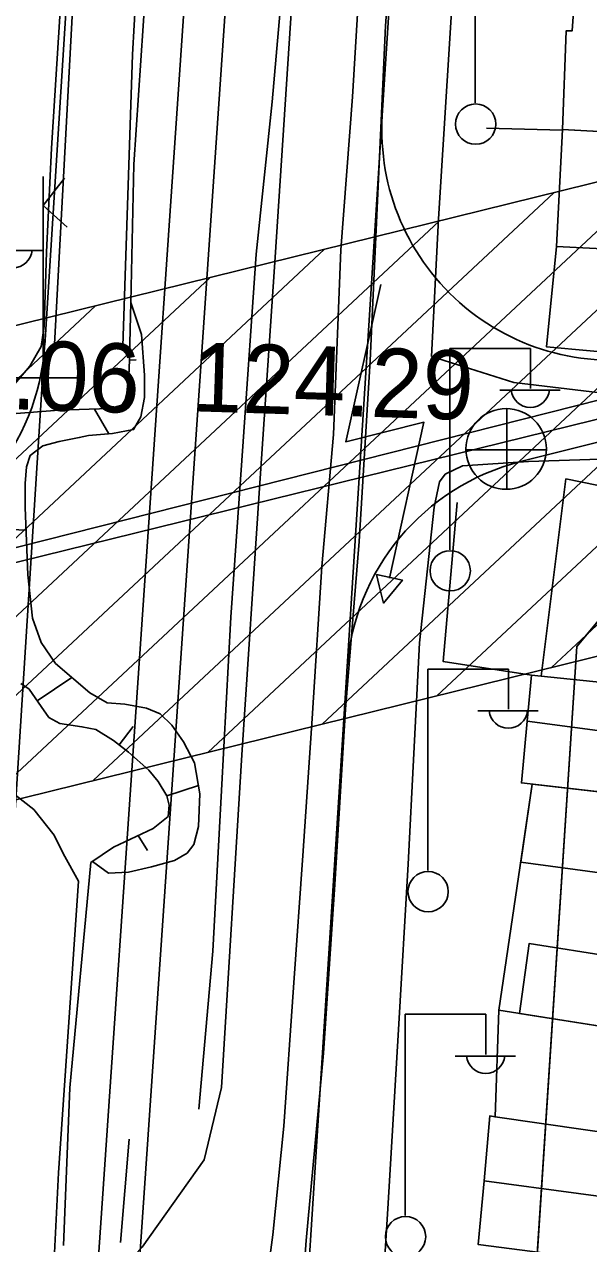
# Model space of a CAD drawing. Extents: x 417997 to 421451, y 4451742 to 4455216.
# Drawn here: x 420047.3 to 420096.3, y 4452673.8 to 4452779.7 of the extents above; entities that cross this region are included whole.
import ezdxf

# ---------------------------------------------------------------- set-up
doc = ezdxf.new("R2010")
doc.units = 0
for name, color, linetype in [('ADAKENARI', 7, 'Continuous'), ('B_Mesken', 7, 'Continuous'), ('B_Teras', 7, 'Continuous'), ('Hat_ENH', 7, 'Continuous'), ('KALDIRIM', 7, 'Continuous'), ('PL_TURZM', 7, 'Continuous'), ('RAYLI_TOPLU_TAŞIMA_HATTI', 7, 'Continuous'), ('S_Elektrik_Diregi', 7, 'Continuous'), ('S_Kara_Demy_Trafik_Sinyal', 7, 'Continuous'), ('S_Rogar_Kapagi', 7, 'Continuous'), ('S_Serare', 7, 'Continuous'), ('Sev_Sevalti', 7, 'Continuous'), ('Sev_Sevustu', 7, 'Continuous'), ('Sev_Tarama', 7, 'Continuous'), ('Sinir_Duvar_tek_tarafa_ait', 7, 'Continuous'), ('Sinir_Ist_Duvari', 7, 'Continuous'), ('TA_ENH_154', 7, 'Continuous'), ('TA_ENH_KORUMA', 7, 'Continuous'), ('TA_ENH_TARAMA', 7, 'Continuous'), ('TR_TİC_TURIZM_K', 7, 'Continuous'), ('Y_Kot_Noktasi', 7, 'Continuous'), ('Y_Yol_Kotu', 7, 'Continuous'), ('Yol_Insaat', 7, 'Continuous'), ('Yol_Sose', 7, 'Continuous')]:
    doc.layers.add(name, color=color, linetype=linetype)

msp = doc.modelspace()

# ---------------------------------------------------------------- linework, layer by layer
at = {"layer": 'ADAKENARI'}
for p, q in [((420095.3, 4452725.67), (420100.48, 4452731.87)), ((420095.3, 4452725.67), (420100.48, 4452731.87)), ((420091.32, 4452664.72), (420095.3, 4452725.67)), ((420091.32, 4452664.72), (420095.3, 4452725.67))]:
    msp.add_line(p, q, dxfattribs=at)
at = {"layer": 'B_Mesken'}
for points in [[(420094.04, 4452770.58), (420094.35, 4452779.14), (420094.87, 4452779.14), (420095.07, 4452781.65), (420094.56, 4452781.68), (420095, 4452790.31), (420110.22, 4452789.67), (420109.34, 4452769.74)], [(420093.51, 4452760.41), (420094.04, 4452770.58), (420110.01, 4452769.7), (420110.02, 4452768.17), (420108.84, 4452768.29), (420108.47, 4452760.62), (420104.51, 4452760.97), (420104.42, 4452759.87)], [(420093.51, 4452760.41), (420092.64, 4452751.7), (420104.03, 4452750.66), (420104.42, 4452759.87)], [(420092.2, 4452723.07), (420094.34, 4452740.21), (420115.32, 4452735.94), (420114.13, 4452720.78), (420112.36, 4452720.99)], [(420090.96, 4452719.16), (420091.34, 4452723.16), (420112.36, 4452720.99), (420112.23, 4452716.99), (420110.72, 4452717.08), (420110.57, 4452711.49), (420090.47, 4452713.81)], [(420109.49, 4452711.62), (420105.89, 4452691.31), (420088.5, 4452694.07), (420091.42, 4452713.7)], [(420088.19, 4452684.78), (420088.5, 4452694.07), (420104.82, 4452691.48), (420104.08, 4452682.51)], [(420104.08, 4452682.51), (420103.62, 4452677.03), (420087.24, 4452679.24), (420087.72, 4452684.87), (420088.19, 4452684.78)], [(420103.62, 4452677.03), (420103.35, 4452671.55), (420086.72, 4452673.69), (420087.24, 4452679.24)]]:
    msp.add_lwpolyline(points, close=True, dxfattribs=at)
at = {"layer": 'B_Teras'}
for points in [[(420090.96, 4452719.16), (420090.47, 4452713.81), (420110.57, 4452711.49), (420110.72, 4452717.08), (420105.36, 4452717.25)], [(420108.23, 4452704.51), (420090.41, 4452706.91), (420091.42, 4452713.7), (420109.49, 4452711.62), (420108.66, 4452706.94)], [(420090.31, 4452693.78), (420091.15, 4452699.86), (420105.81, 4452697.54), (420104.82, 4452691.48)]]:
    msp.add_lwpolyline(points, close=True, dxfattribs=at)
at = {"layer": 'Hat_ENH'}
msp.add_lwpolyline([(419957.33, 4452711.68), (420216.79, 4452777.34)], dxfattribs=at)
at = {"layer": 'KALDIRIM'}
for p, q in [((420101.75, 4453138.55), (420078.39, 4452771.79)), ((420101.75, 4453138.55), (420078.39, 4452771.79)), ((420056.83, 4452873.86), (420049.06, 4452751.85)), ((420056.83, 4452873.86), (420049.06, 4452751.85)), ((420078.39, 4452771.79), (420075.16, 4452721.16)), ((420078.39, 4452771.79), (420075.16, 4452721.16)), ((420090.4, 4452741.72), (420149.31, 4452756.51)), ((420090.4, 4452741.72), (420149.31, 4452756.51)), ((420049.14, 4452753.04), (420045.79, 4452700.44)), ((420049.14, 4452753.04), (420045.79, 4452700.44)), ((420075.16, 4452721.16), (420069.93, 4452639)), ((420075.16, 4452721.16), (420069.93, 4452639))]:
    msp.add_line(p, q, dxfattribs=at)
for centre, start, end in [((420098.35, 4452770.52), 176.3547, 284.1002), ((420098.35, 4452770.52), 176.3547, 284.1002), ((420029.1, 4452753.13), 284.1002, 356.3547), ((420029.1, 4452753.13), 284.1002, 356.3547), ((420095.28, 4452722.32), 104.1002, 176.3547), ((420095.28, 4452722.32), 104.1002, 176.3547)]:
    msp.add_arc(centre, 20, start, end, dxfattribs=at)
at = {"layer": 'PL_TURZM'}
msp.add_lwpolyline([(420100.48, 4452731.87), (420095.3, 4452725.67), (420091.33, 4452664.89), (420091.32, 4452664.81), (420091.32, 4452664.72), (420090.39, 4452649.46), (420089.94, 4452628.86), (420091.13, 4452599.18), (420093.03, 4452576.93), (420100.03, 4452536.75)], dxfattribs=at)
msp.add_lwpolyline([(420100.48, 4452731.87), (420095.3, 4452725.67), (420091.33, 4452664.89), (420091.32, 4452664.81), (420091.32, 4452664.72), (420090.39, 4452649.46), (420089.94, 4452628.86), (420091.13, 4452599.18), (420093.03, 4452576.93), (420100.03, 4452536.75)], dxfattribs=at)
at = {"layer": 'RAYLI_TOPLU_TAŞIMA_HATTI'}
for p, q in [((420053.37, 4452667.5), (420077.52, 4453019.4)), ((420053.37, 4452667.5), (420077.52, 4453019.4)), ((420057.27, 4452671.86), (420081.13, 4453019.42)), ((420057.27, 4452671.86), (420081.13, 4453019.42))]:
    msp.add_line(p, q, dxfattribs=at)
at = {"layer": 'S_Elektrik_Diregi'}
for p, q in [((420086.46, 4452772.88), (420086.46, 4452790.38)), ((420043.65, 4452760.06), (420048.9, 4452760.06)), ((420084.25, 4452734.06), (420084.25, 4452751.56)), ((420084.25, 4452751.56), (420091.25, 4452751.56)), ((420091.25, 4452748.06), (420091.25, 4452751.56)), ((420088.59, 4452747.92), (420093.84, 4452747.92)), ((420082.34, 4452706.2), (420082.34, 4452723.7)), ((420082.34, 4452723.7), (420089.34, 4452723.7)), ((420089.34, 4452720.2), (420089.34, 4452723.7)), ((420086.68, 4452720.06), (420091.93, 4452720.06)), ((420080.37, 4452676.21), (420080.37, 4452693.71)), ((420080.37, 4452693.71), (420087.37, 4452693.71)), ((420087.37, 4452690.21), (420087.37, 4452693.71)), ((420084.71, 4452690.07), (420089.96, 4452690.07))]:
    msp.add_line(p, q, dxfattribs=at)
for centre in [(420086.5, 4452771.04), (420084.29, 4452732.23), (420082.37, 4452704.36), (420080.41, 4452674.38)]:
    msp.add_circle(centre, 1.75, dxfattribs=at)
for centre in [(420046.31, 4452760.21), (420091.25, 4452748.08), (420089.34, 4452720.21), (420087.37, 4452690.22)]:
    msp.add_arc(centre, 1.66, 184.8384, 355.1464, dxfattribs=at)
at = {"layer": 'S_Kara_Demy_Trafik_Sinyal'}
for p, q in [((420048.93, 4452749), (420048.93, 4452766.5)), ((420050.79, 4452766.35), (420048.93, 4452763.97)), ((420048.93, 4452763.97), (420051.01, 4452762.1)), ((420045.43, 4452749), (420052.43, 4452749))]:
    msp.add_line(p, q, dxfattribs=at)
at = {"layer": 'S_Rogar_Kapagi'}
for p, q in [((420089.2, 4452739.29), (420089.2, 4452746.29)), ((420085.63, 4452742.75), (420092.63, 4452742.75))]:
    msp.add_line(p, q, dxfattribs=at)
msp.add_circle((420089.15, 4452742.82), 3.5, dxfattribs=at)
at = {"layer": 'S_Serare'}
msp.add_lwpolyline([(420078.25, 4452757.12), (420075.21, 4452743.44), (420082, 4452745.14), (420079.01, 4452731.58)], dxfattribs=at)
msp.add_lwpolyline([(420077.88, 4452731.91), (420080.13, 4452731.43), (420078.5, 4452729.43), (420078.13, 4452730.93)], close=True, dxfattribs=at)
at = {"layer": 'Sev_Sevalti'}
msp.add_lwpolyline([(420053.22, 4452706.98), (420054.6, 4452705.96), (420056.33, 4452706.06), (420058.33, 4452706.5), (420060.34, 4452707.07), (420061.45, 4452707.71), (420062.01, 4452708.44), (420062.43, 4452710.01), (420062.53, 4452712.85), (420062.08, 4452715.55), (420061.11, 4452717.36), (420060.1, 4452718.82), (420059.08, 4452719.8), (420057.91, 4452720.3), (420056.02, 4452720.64), (420054.5, 4452720.77), (420052.97, 4452721.63), (420050.01, 4452724.19), (420048.77, 4452726.01), (420047.99, 4452728.12), (420047.61, 4452731.87), (420047.38, 4452737.73), (420047.38, 4452739.81), (420047.47, 4452741.26), (420047.81, 4452742.25), (420048.91, 4452743.1), (420050.32, 4452743.48), (420052.07, 4452743.81), (420052.87, 4452743.98), (420054.94, 4452744.17), (420056.79, 4452744.5), (420057.41, 4452745.62), (420057.72, 4452747.28), (420057.74, 4452749.24), (420057.46, 4452752.77), (420056.54, 4452755.54)], dxfattribs=at)
at = {"layer": 'Sev_Sevustu'}
for points in [[(420056.54, 4452755.54), (420056.39, 4452749.62), (420056.21, 4452747.7), (420056.06, 4452747.09), (420055.75, 4452746.63), (420054.7, 4452746.32), (420050.3, 4452746.2), (420047.72, 4452746), (420046.2, 4452745.88)], [(420046.99, 4452722.45), (420047.71, 4452721.96), (420048.75, 4452720.45), (420049.42, 4452719.49), (420050.38, 4452718.96), (420052.29, 4452718.68), (420053.5, 4452718.44), (420055.05, 4452717.5), (420056.34, 4452716.47), (420058.11, 4452714.9), (420058.92, 4452713.93), (420059.68, 4452712.69), (420059.87, 4452711.87), (420059.78, 4452710.9), (420058.49, 4452709.84), (420055.05, 4452708.22), (420053.07, 4452706.89)]]:
    msp.add_lwpolyline(points, dxfattribs=at)
at = {"layer": 'Sev_Tarama'}
for p, q in [((420056.41, 4452750.53), (420057.02, 4452750.56)), ((420053.38, 4452746.28), (420054.63, 4452744.14)), ((420044.31, 4452735.92), (420047.46, 4452735.75)), ((420048.41, 4452720.93), (420051.43, 4452722.96)), ((420055.52, 4452717.12), (420056.74, 4452718.7)), ((420059.68, 4452712.69), (420062.41, 4452713.58)), ((420057.18, 4452709.23), (420057.98, 4452707.93))]:
    msp.add_line(p, q, dxfattribs=at)
at = {"layer": 'Sinir_Duvar_tek_tarafa_ait'}
msp.add_lwpolyline([(420087.44, 4452770.68), (420094.04, 4452770.52)], dxfattribs=at)
at = {"layer": 'Sinir_Ist_Duvari'}
for points in [[(420062.46, 4452685.46), (420063.68, 4452699.18), (420064.43, 4452713.15), (420065.23, 4452728.19), (420066.31, 4452743.46), (420067.43, 4452759.73), (420068.82, 4452772.99), (420070.28, 4452789.55), (420072.14, 4452818.34)], [(420060.43, 4452816.41), (420059.15, 4452801.68), (420058.01, 4452785.64), (420056.82, 4452767.52), (420056.54, 4452755.54)], [(420084.9, 4452738.17), (420083.69, 4452724.35), (420091.34, 4452723.16)], [(420053.07, 4452706.89), (420051.26, 4452687.31), (420050.7, 4452673.6)], [(420055.65, 4452673.87), (420056.39, 4452682.84)]]:
    msp.add_lwpolyline(points, dxfattribs=at)
at = {"layer": 'TA_ENH_154'}
msp.add_lwpolyline([(421244.23, 4452871.73), (420603.45, 4452866.93), (420104.11, 4452747.15), (419709.07, 4452649.72), (419353.3, 4452559.56), (419284.53, 4452601.29), (419287.68, 4452599.87), (419484.08, 4452691.72), (419833.95, 4454863.94), (419862.83, 4455014.24)], dxfattribs=at)
msp.add_lwpolyline([(421244.23, 4452871.73), (420603.45, 4452866.93), (420104.11, 4452747.15), (419709.07, 4452649.72), (419353.3, 4452559.56), (419284.53, 4452601.29), (419287.68, 4452599.87), (419484.08, 4452691.72), (419833.95, 4454863.94), (419862.83, 4455014.24)], dxfattribs=at)
at = {"layer": 'TA_ENH_KORUMA'}
msp.add_lwpolyline([(419883.15, 4455014.02), (419853.65, 4454860.46), (419502.14, 4452678.09), (419329.55, 4452597.37), (419356.51, 4452581.01), (419704.22, 4452669.12), (420099.38, 4452766.58), (420601.01, 4452886.92), (421244.44, 4452891.74)], dxfattribs=at)
msp.add_lwpolyline([(419883.15, 4455014.02), (419853.65, 4454860.46), (419502.14, 4452678.09), (419329.55, 4452597.37), (419356.51, 4452581.01), (419704.22, 4452669.12), (420099.38, 4452766.58), (420601.01, 4452886.92), (421244.44, 4452891.74)], dxfattribs=at)
at = {"layer": 'TA_ENH_TARAMA'}
for p, q in [((420093.08, 4452723.82), (420152.45, 4452779.31)), ((420093.08, 4452723.82), (420152.45, 4452779.31)), ((420083.13, 4452721.37), (420142.6, 4452776.95)), ((420083.13, 4452721.37), (420142.6, 4452776.95)), ((420073.18, 4452718.92), (420132.74, 4452774.58)), ((420073.18, 4452718.92), (420132.74, 4452774.58)), ((420063.23, 4452716.46), (420122.89, 4452772.22)), ((420063.23, 4452716.46), (420122.89, 4452772.22)), ((420053.28, 4452714.01), (420113.04, 4452769.86)), ((420053.28, 4452714.01), (420113.04, 4452769.86)), ((420043.33, 4452711.56), (420103.19, 4452767.49)), ((420043.33, 4452711.56), (420103.19, 4452767.49)), ((420033.38, 4452709.1), (420093.28, 4452765.08)), ((420033.38, 4452709.1), (420093.28, 4452765.08)), ((420023.43, 4452706.65), (420083.33, 4452762.62)), ((420023.43, 4452706.65), (420083.33, 4452762.62)), ((420013.49, 4452704.19), (420073.38, 4452760.17)), ((420013.49, 4452704.19), (420073.38, 4452760.17)), ((420003.54, 4452701.74), (420063.43, 4452757.71)), ((420003.54, 4452701.74), (420063.43, 4452757.71)), ((419993.59, 4452699.29), (420053.48, 4452755.26)), ((419993.59, 4452699.29), (420053.48, 4452755.26)), ((419713.92, 4452630.31), (420108.84, 4452727.71)), ((419713.92, 4452630.31), (420108.84, 4452727.71))]:
    msp.add_line(p, q, dxfattribs=at)
at = {"layer": 'TR_TİC_TURIZM_K'}
msp.add_lwpolyline([(420100.48, 4452731.87), (420095.3, 4452725.67), (420091.33, 4452664.89), (420091.32, 4452664.81)], dxfattribs=at)
msp.add_lwpolyline([(420100.48, 4452731.87), (420095.3, 4452725.67), (420091.33, 4452664.89), (420091.32, 4452664.81)], dxfattribs=at)
at = {"layer": 'Yol_Insaat'}
for points in [[(420055.48, 4452863.84), (420054.55, 4452847.53), (420053.83, 4452834.91), (420052.94, 4452821.39), (420051.93, 4452806.73), (420051.09, 4452795.17), (420050.41, 4452780.86), (420049.64, 4452768.96), (420049.23, 4452759.91), (420049.03, 4452753.49), (420048.77, 4452751.71), (420047.77, 4452750.01), (420045.8, 4452747.69), (420044.56, 4452745.94), (420043.85, 4452744.38), (420043.62, 4452740.67), (420043.24, 4452725.23), (420043.65, 4452715.74), (420044.74, 4452714.38), (420046.52, 4452712.75), (420048.11, 4452711.48), (420049.88, 4452709.25), (420050.68, 4452707.67), (420051.99, 4452705.26)], [(420055.84, 4452751.74), (420056.7, 4452777.09), (420057.98, 4452800.06), (420059.8, 4452824.54), (420060.4, 4452834.41), (420069.49, 4452826), (420071.73, 4452823.05), (420072.37, 4452821.73), (420072.78, 4452820.71), (420072.27, 4452807.95), (420070.62, 4452782.94), (420069.09, 4452759.49), (420067.73, 4452739.4), (420066.2, 4452716.24), (420064.43, 4452687.35), (420062.91, 4452681.06), (420057.54, 4452673.46), (420051.35, 4452667.02), (420050.55, 4452666.65), (420050.04, 4452666.58), (420049.81, 4452666.68), (420049.62, 4452667.18), (420050.25, 4452679.94), (420051.99, 4452705.26)], [(420069.71, 4452605.77), (420068.3, 4452616.45), (420067.18, 4452627.95), (420066.98, 4452633.37), (420067.06, 4452643.21), (420067.47, 4452655.49), (420067.78, 4452666.26), (420068.89, 4452674.55), (420069.84, 4452683.98), (420070.69, 4452696.02), (420071.51, 4452707.89), (420072.29, 4452719.39), (420073.15, 4452732.61), (420074.14, 4452744.07), (420074.8, 4452760.13), (420075.81, 4452773.41), (420076.48, 4452784.47), (420077.57, 4452796.69), (420078.25, 4452807.69), (420078.82, 4452818.82), (420078.79, 4452821.73), (420079.62, 4452823.53), (420080.41, 4452823.15), (420081.38, 4452821.63)]]:
    msp.add_lwpolyline(points, dxfattribs=at)
at = {"layer": 'Yol_Sose'}
for points in [[(420082.67, 4452750.85), (420083.27, 4452762.81), (420084.39, 4452780.79), (420085.26, 4452798.75), (420086.73, 4452815.21), (420087.93, 4452830.68), (420088.27, 4452846.18), (420088.93, 4452854.02), (420089.15, 4452855.35), (420090.1, 4452855.91), (420098.14, 4452855.69)], [(420055.44, 4452836.65), (420053.37, 4452814.79), (420051.89, 4452788.51), (420049.91, 4452751.91)], [(420081.38, 4452821.63), (420080.62, 4452808.93), (420079.76, 4452794.81), (420078.66, 4452779.57), (420078, 4452765), (420077.34, 4452750.49), (420076.39, 4452734.78), (420075.2, 4452720.22), (420074.27, 4452704.99), (420073.29, 4452690.33), (420071.79, 4452674.04), (420070.89, 4452661.91), (420070.26, 4452649.82), (420069.75, 4452636.07), (420069.6, 4452618.83)], [(420082.67, 4452750.85), (420089.81, 4452748.58)], [(420103.14, 4452747.01), (420089.81, 4452748.58)], [(420076.86, 4452619.02), (420077.24, 4452629.95), (420077.39, 4452645.91), (420077.8, 4452659.74), (420078.86, 4452676.8), (420079.79, 4452692.38), (420080.65, 4452706.74), (420081.61, 4452725.97), (420082.9, 4452737.77), (420083.36, 4452739.97), (420083.86, 4452740.64), (420085.37, 4452741.36), (420091.08, 4452741.74), (420100.89, 4452742.05), (420115.26, 4452741.02), (420130.45, 4452738.52)]]:
    msp.add_lwpolyline(points, dxfattribs=at)

# ---------------------------------------------------------------- texts
at = {"layer": 'Y_Kot_Noktasi'}
msp.add_text('124.06 ', height=6, rotation=358.2043, dxfattribs=at).set_placement((420032.72, 4452746.7))
at = {"layer": 'Y_Yol_Kotu'}
msp.add_text('124.29 ', height=6, rotation=358.2043, dxfattribs=at).set_placement((420061.72, 4452746.1))

doc.saveas('drawing.dxf')
